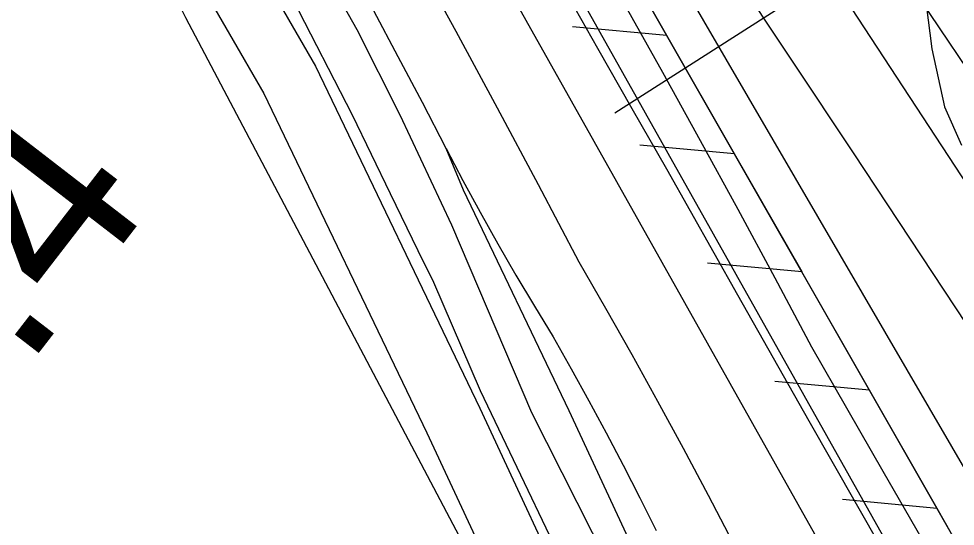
# Model space of a CAD drawing. Extents: x 3694830 to 3732949, y 415201 to 440970.
# Drawn here: x 3713596.2 to 3714078.2, y 432471.6 to 432732.9 of the extents above; entities that cross this region are included whole.
import ezdxf

# ---------------------------------------------------------------- set-up
doc = ezdxf.new("R2010")
doc.units = 0
for name, color, linetype in [('V-FLOD-BASE', 7, 'Continuous'), ('V-LEVE-TOET', 7, 'Continuous'), ('V-RAIL-TRAK', 7, 'Continuous'), ('V-RIVR-EDGE', 7, 'Continuous'), ('V-RIVR-RANG', 7, 'Continuous'), ('V-ROAD-CNTR', 7, 'Continuous'), ('V-RRAP-FSHR', 7, 'Continuous'), ('V-SITE-OTLN', 7, 'Continuous'), ('V-SITE-VEGE', 7, 'Continuous'), ('V-SURV-IDEN', 7, 'Continuous'), ('V-SURV-LINE', 7, 'Continuous'), ('V-TOPO-DPTH', 7, 'Continuous'), ('V-TOPO-MINR', 7, 'Continuous'), ('V-TOPO-SHOR', 7, 'Continuous'), ('V-TOPO-WATR', 7, 'Continuous')]:
    doc.layers.add(name, color=color, linetype=linetype)

msp = doc.modelspace()

# ---------------------------------------------------------------- linework, layer by layer
at = {"layer": 'V-FLOD-BASE'}
msp.add_lwpolyline([(3713676.5, 433074.89), (3713687.65, 433060.17), (3713698.65, 433045.34), (3713709.48, 433030.38), (3713720.14, 433015.31), (3713730.64, 433000.12), (3713740.97, 432984.81), (3713751.13, 432969.39), (3713761.12, 432953.86), (3713770.94, 432938.23), (3713780.59, 432922.48), (3713790.06, 432906.63), (3713799.36, 432890.67), (3713808.48, 432874.62), (3713825.23, 432843.03), (3713842.17, 432811.55), (3713859.29, 432780.17), (3713876.6, 432748.89), (3713894.09, 432717.71), (3713911.76, 432686.64), (3713929.62, 432655.67), (3713966.06, 432590.66), (3714002.76, 432525.8), (3714039.72, 432461.08)], dxfattribs=at)
at = {"layer": 'V-LEVE-TOET'}
for points in [[(3714077.9, 432435.68), (3714041.13, 432499.71), (3714004.36, 432563.72), (3713985.47, 432599.25), (3713966.39, 432634.68), (3713947.11, 432670), (3713927.65, 432705.22), (3713907.99, 432740.33), (3713888.14, 432775.33), (3713868.1, 432810.23), (3713847.87, 432845.01), (3713827.44, 432879.68), (3713818.24, 432895.87), (3713808.83, 432911.94), (3713799.24, 432927.9), (3713789.45, 432943.74), (3713779.47, 432959.46), (3713769.31, 432975.06), (3713758.96, 432990.54), (3713748.42, 433005.89), (3713737.7, 433021.12), (3713726.79, 433036.21), (3713715.71, 433051.17), (3713704.44, 433066)], [(3713799.56, 432765.96), (3713821.09, 432726.57), (3713842.43, 432687.08), (3713863.57, 432647.48), (3713884.52, 432607.78), (3713898.21, 432583.95), (3713911.7, 432560.01), (3713925.01, 432535.96), (3713938.13, 432511.81), (3713951.05, 432487.55), (3713963.79, 432463.2)]]:
    msp.add_lwpolyline(points, dxfattribs=at)
at = {"layer": 'V-RAIL-TRAK'}
for points in [[(3713965.42, 432346.05), (3713879.46, 432531), (3713825.13, 432644.61), (3713816.19, 432666.08), (3713803.93, 432689.76), (3713791.52, 432713.37), (3713778.97, 432736.9), (3713766.28, 432760.36), (3713753.46, 432783.75), (3713740.5, 432807.06), (3713727.41, 432830.29), (3713716, 432848.88), (3713704.4, 432867.35), (3713692.61, 432885.69), (3713680.63, 432903.91), (3713668.45, 432922), (3713656.09, 432939.97), (3713643.54, 432957.8), (3713630.8, 432975.5), (3713618.18, 432994.49), (3713600.81, 433020.62), (3713570.54, 433065.55), (3713540.02, 433110.3)], [(3713816.19, 432666.08), (3713824.85, 432649.62), (3713833.71, 432633.27), (3713842.79, 432617.04), (3713852.07, 432600.93), (3713861.57, 432584.94), (3713871.27, 432569.08), (3713880.57, 432552.7), (3713889.68, 432536.22), (3713898.61, 432519.64), (3713907.35, 432502.96), (3713915.9, 432486.18), (3713924.26, 432469.31)]]:
    msp.add_lwpolyline(points, dxfattribs=at)
at = {"layer": 'V-RIVR-EDGE'}
msp.add_spline([(3713043.36, 434433.46), (3713056.06, 434414.57), (3713056.04, 434406.88), (3713052.79, 434399.61), (3713047.11, 434392.75), (3713042.65, 434386.29), (3713043.01, 434370.12), (3713038.12, 434351.93), (3713036.07, 434343.45), (3713036.06, 434336.17), (3713040.9, 434332.11), (3713051.79, 434323.59), (3713062.7, 434316.69), (3713076.84, 434311.4), (3713086.94, 434310.97), (3713095.85, 434315.4), (3713105.96, 434316.99), (3713116.07, 434314.94), (3713133.03, 434306.41), (3713147.55, 434292.63), (3713164.08, 434271.56), (3713182.21, 434242.4), (3713202.75, 434208.78), (3713246.25, 434141.96), (3713270.82, 434100.25), (3713298.6, 434054.48), (3713309.06, 434030.19), (3713330.81, 433996.58), (3713345.71, 433970.26), (3713361.42, 433947.98), (3713375.53, 433928.53), (3713396.87, 433893.7), (3713411.78, 433870.62), (3713447.99, 433798.55), (3713459.25, 433773.05), (3713466.86, 433742.7), (3713472.45, 433712.36), (3713472.36, 433677.18), (3713468.61, 433633.52), (3713467.34, 433610.07), (3713470.51, 433584.58), (3713479.34, 433556.26), (3713491.82, 433535.6), (3713493.84, 433532.77), (3713502.73, 433532.34), (3713517.29, 433531.5), (3713528.19, 433525), (3713535.44, 433512.04), (3713539.44, 433497.88), (3713551.1, 433470.76), (3713571.62, 433428.25), (3713584.91, 433405.57), (3713600.61, 433378.84), (3713617.94, 433355.35), (3713630.85, 433341.16), (3713638.1, 433329.42), (3713667.92, 433288.1), (3713682.82, 433262.18), (3713698.93, 433235.86), (3713713.83, 433213.98), (3713743.66, 433173.47), (3713771.07, 433139.03), (3713793.64, 433108.65), (3713810.98, 433087.98), (3713825.88, 433064.9), (3713836.35, 433046.68), (3713854.88, 433019.54), (3713877.84, 432982.28), (3713890.75, 432968.09), (3713918.55, 432930.82), (3713947.59, 432900.42), (3713972.61, 432880.14), (3713994.41, 432862.7), (3714015.79, 432843.64), (3714024.68, 432838.77), (3714027.51, 432840.38), (3714031.55, 432836.73), (3714054.94, 432811.2), (3714069.05, 432794.58), (3714081.14, 432778.78), (3714084.75, 432767.86), (3714089.95, 432743.99), (3714090.72, 432729.43), (3714087.84, 432706.79), (3714085.79, 432697.9), (3714089.01, 432689.8), (3714097.06, 432677.25), (3714103.12, 432673.19), (3714116.03, 432662.24), (3714130.96, 432647.24), (3714139.42, 432637.11), (3714147.89, 432628.6), (3714162.42, 432618.05), (3714191.89, 432596.14), (3714208.84, 432583.96), (3714219.33, 432572.21), (3714227.38, 432556.83), (3714239.04, 432529.7), (3714247.87, 432505.42), (3714257.9, 432473.05), (3714259.47, 432454.44), (3714259.46, 432450.8), (3714261.87, 432441.5), (3714263.07, 432437.85), (3714269.13, 432435.01), (3714278.83, 432431.75), (3714288.11, 432423.23), (3714293.74, 432412.3), (3714294.52, 432400.57), (3714296.12, 432393.29), (3714303.37, 432380.33), (3714315.44, 432357.66), (3714335.97, 432318.79), (3714351.64, 432280.74), (3714367.34, 432251.18), (3714384.65, 432218.38), (3714402.77, 432189.63), (3714414.46, 432173.02), (3714421.71, 432161.68), (3714427.34, 432147.51), (3714436.17, 432122.02), (3714449.05, 432097.72), (3714461.53, 432075.05), (3714474.82, 432054.39), (3714484.1, 432043.45), (3714493.76, 432025.23), (3714503, 432004.18), (3714527.15, 431956.4), (3714539.22, 431931.71), (3714554.93, 431907), (3714564.18, 431888.78), (3714574.25, 431871.77), (3714580.29, 431861.25), (3714591.98, 431845.04), (3714599.23, 431833.7), (3714622.59, 431797.66), (3714644.34, 431762.83), (3714687.85, 431695.59), (3714698.72, 431677.77), (3714708.79, 431660.36), (3714715.62, 431642.55), (3714730.5, 431612.19), (3714746.21, 431585.06), (3714751.43, 431570.08), (3714752.99, 431546.22), (3714750.08, 431514.28), (3714744.74, 431483.16), (3714743.88, 431460.52), (3714745.46, 431446.36), (3714749.46, 431426.94), (3714757.89, 431405.89), (3714773.97, 431365.41), (3714788.45, 431333.03), (3714805.34, 431298.21), (3714821.06, 431275.93), (3714824.67, 431265.01), (3714825.46, 431258.13), (3714829.49, 431250.44), (3714839.17, 431239.9), (3714868.97, 431190.09), (3714891.53, 431156.06), (3714906.01, 431126.91), (3714921.7, 431094.12), (3714930.14, 431072.67), (3714946.99, 431017.63), (3714956.22, 430988.9), (3714967.48, 430965.01), (3714982.77, 430932.63), (3714994.82, 430902.27), (3715004.87, 430876.36), (3715018.91, 430830.23), (3715037.39, 430783.68), (3715052.65, 430739.57), (3715069.91, 430689.39), (3715079.14, 430658.23), (3715083.14, 430642.85), (3715090.37, 430620.19), (3715103.21, 430582.95), (3715113.25, 430554.22), (3715131.73, 430503.22), (3715143.38, 430471.65), (3715155.02, 430439.27), (3715170.32, 430412.14), (3715185.61, 430379.35), (3715223.01, 430297.98), (3715228.66, 430293.11), (3715236.35, 430293.9), (3715238.77, 430293.49), (3715239.9, 430259.12), (3715240.57, 430232.44)], degree=3, dxfattribs=at)
at = {"layer": 'V-RIVR-RANG'}
msp.add_line((3713903.07, 432684.44), (3714610.47, 433137.41), dxfattribs=at)
at = {"layer": 'V-ROAD-CNTR'}
for points in [[(3712421.46, 434572.98), (3712563.56, 434397), (3712699.11, 434226.32), (3712859.72, 434016.64), (3712984.02, 433843.19), (3713141.09, 433617.01), (3713254.15, 433455.75), (3713389.02, 433261.64), (3713543.18, 433038.29), (3713585.24, 432975.2), (3713625.92, 432914.29), (3713677.43, 432832.35), (3713748.96, 432708.5), (3713833.44, 432532.43), (3713938.92, 432305.82), (3714045.6, 432073.68)], [(3713560.94, 432957.57), (3713600.74, 432897.97), (3713651.74, 432816.86), (3713722.41, 432694.49), (3713806.31, 432519.61), (3713911.7, 432293.22), (3714018.34, 432061.15)]]:
    msp.add_lwpolyline(points, dxfattribs=at)
at = {"layer": 'V-RRAP-FSHR'}
for p, q in [((3713929.84, 432724.22), (3713881.16, 432728.71)), ((3713964.58, 432663.36), (3713915.91, 432667.85)), ((3713999.33, 432602.5), (3713950.65, 432607)), ((3714034.07, 432541.64), (3713985.39, 432546.14)), ((3714068.81, 432480.78), (3714020.13, 432485.28))]:
    msp.add_line(p, q, dxfattribs=at)
for points in [[(3715590.88, 429044.3), (3715510.59, 429237.53), (3715386.89, 429544), (3715293.98, 429778.27), (3715284.97, 429813.74), (3715219.35, 430068.64), (3715133.55, 430321.41), (3715095.71, 430391.74), (3714970.77, 430644.98), (3714789.05, 431017.39), (3714473.52, 431710.67), (3714534.18, 431739.73), (3714507.16, 431804.11), (3714437.43, 431808.65), (3714343.39, 431985.9), (3714094.81, 432435.24), (3713885.74, 432801.47), (3713772.55, 432990.13), (3713628.25, 433189.55), (3713470.98, 433415.91), (3713309.94, 433651.66), (3713049.09, 434012.47), (3712897.92, 434224.12), (3712648.57, 434533.45)], [(3712937.01, 434204), (3713763.54, 433049.96), (3714470.62, 431835.32), (3714934.28, 430879.36)], [(3713929.84, 432724.22), (3713895.1, 432785.07)], [(3713964.58, 432663.36), (3713929.84, 432724.22)], [(3713999.33, 432602.5), (3713964.58, 432663.36)], [(3714034.07, 432541.64), (3713999.32, 432602.5)], [(3714068.81, 432480.78), (3714034.07, 432541.64)], [(3714076.14, 432467.94), (3714068.81, 432480.78)]]:
    msp.add_lwpolyline(points, dxfattribs=at)
at = {"layer": 'V-SITE-OTLN'}
msp.add_lwpolyline([(3713139.88, 433495.74), (3713248.59, 433336.86), (3713267.77, 433320.33), (3713304.79, 433303.06), (3713319.17, 433289.98), (3713359.58, 433257.6), (3713404.74, 433202.55), (3713451.2, 433126.22), (3713525.7, 433008.62), (3713559.39, 432966.65), (3713562.33, 432962.14), (3713584.07, 432928.72), (3713664.9, 432792.91), (3713662.81, 432781.9), (3713668.27, 432761.2), (3713681.98, 432733.58), (3713850.73, 432413.82), (3713946.03, 432212.18), (3714055.72, 431980.86), (3714194.88, 431682.68)], dxfattribs=at)
at = {"layer": 'V-SITE-VEGE'}
msp.add_lwpolyline([(3714084.09, 432575.38), (3714025.84, 432663.87), (3713931.03, 432806.59), (3713919.38, 432823.37), (3713916.2, 432834.16), (3713912.12, 432850.69), (3713904.61, 432873.42), (3713850.98, 432974.97), (3713840.93, 432991.05), (3713844.84, 432993.11), (3713850.58, 432993.32), (3713862.25, 432982.97), (3713916.38, 432898.85), (3713933.3, 432879.31), (3713950.02, 432869.62), (3713973.83, 432851.21), (3714000.83, 432827.73), (3714020.28, 432810.24), (3714038.12, 432790.69), (3714052.74, 432767.48), (3714063.22, 432740.15), (3714066.13, 432717.44), (3714072.7, 432687.59), (3714081.37, 432667.84)], dxfattribs=at)
at = {"layer": 'V-SURV-LINE'}
for points in [[(3713813.58, 432871.53), (3714336.95, 431939.49)], [(3714310.79, 431924.81), (3713787.42, 432856.84)]]:
    msp.add_lwpolyline(points, dxfattribs=at)
at = {"layer": 'V-TOPO-DPTH'}
msp.add_lwpolyline([(3713610.84, 433504.42), (3713621.72, 433476.25), (3713642.51, 433426.09), (3713664.87, 433376.69), (3713689.59, 433328.42), (3713715.88, 433280.91), (3713798.6, 433139.59), (3713810.25, 433120.08), (3713822.11, 433100.71), (3713834.3, 433081.55), (3713846.71, 433062.52), (3713918.64, 432954.25), (3713967.27, 432881.26), (3714016.03, 432808.35), (3714064.98, 432735.57), (3714114.05, 432662.87), (3714219.16, 432507.58), (3714235.02, 432483.5), (3714250.47, 432459.17), (3714265.31, 432434.47), (3714279.74, 432409.51), (3714346.22, 432291.13), (3714392.91, 432206.43)], dxfattribs=at)
at = {"layer": 'V-TOPO-MINR'}
msp.add_lwpolyline([(3713478.65, 433737.34), (3713760.68, 433148.26), (3713779.57, 433116.54), (3713798.78, 433085.01), (3713818.45, 433053.78), (3713838.45, 433022.74), (3714081.28, 432651.94), (3714104.18, 432616.83), (3714127.01, 432581.66), (3714149.71, 432546.42), (3714172.32, 432511.12), (3714207.47, 432456.05), (3714212.4, 432448.22), (3714217.25, 432440.34), (3714221.99, 432432.4), (3714226.66, 432424.41), (3714532.2, 431893.4)], dxfattribs=at)
at = {"layer": 'V-TOPO-SHOR'}
for points in [[(3713611.74, 432953.2), (3713613.13, 432955.73), (3713616.37, 432957.57), (3713619.61, 432958.95), (3713623.07, 432958.47), (3713625.84, 432957.08), (3713644.93, 432930.24), (3713721.26, 432808.33), (3713743.56, 432774.55), (3713770.22, 432727.36), (3713792.27, 432683.43), (3713818.9, 432626.78), (3713860.19, 432530.13), (3713914.62, 432422.14), (3713965.56, 432303.99), (3714008.02, 432211.5), (3714063.8, 432089.64), (3714107.63, 431990.45), (3714165.48, 431867.2), (3714198.98, 431792.06)], [(3714169.04, 431819.16), (3714112.79, 431936.17), (3714062.07, 432048.77), (3714016.16, 432149.59), (3713968.89, 432255.71), (3713934.45, 432327.63), (3713890.38, 432423.13), (3713833.9, 432541.29), (3713809.81, 432597.01), (3713801.77, 432613.43), (3713787.54, 432642.8), (3713768.02, 432683.27), (3713737.24, 432743.16), (3713697.68, 432800.77), (3713641.58, 432890.07), (3713615.14, 432931.02), (3713611.25, 432941.65), (3713610.11, 432947.66), (3713611.04, 432951.58), (3713611.51, 432953.43)]]:
    msp.add_lwpolyline(points, dxfattribs=at)
at = {"layer": 'V-TOPO-WATR'}
msp.add_lwpolyline([(3713610.84, 433504.42), (3713621.72, 433476.25), (3713642.51, 433426.09), (3713664.87, 433376.69), (3713689.59, 433328.42), (3713715.88, 433280.91), (3713798.6, 433139.59), (3713810.25, 433120.08), (3713822.11, 433100.71), (3713834.3, 433081.55), (3713846.71, 433062.52), (3713918.64, 432954.25), (3713967.27, 432881.26), (3714016.03, 432808.35), (3714064.98, 432735.57), (3714114.05, 432662.87), (3714219.16, 432507.58), (3714235.02, 432483.5), (3714250.47, 432459.17), (3714265.31, 432434.47), (3714279.74, 432409.51), (3714346.22, 432291.13), (3714392.91, 432206.43)], dxfattribs=at)

# ---------------------------------------------------------------- texts
at = {"layer": 'V-SURV-IDEN'}
msp.add_text('1027+80.4', height=100, rotation=52.3132, dxfattribs=at).set_placement((3713278.51, 432136.2))

doc.saveas('drawing.dxf')
